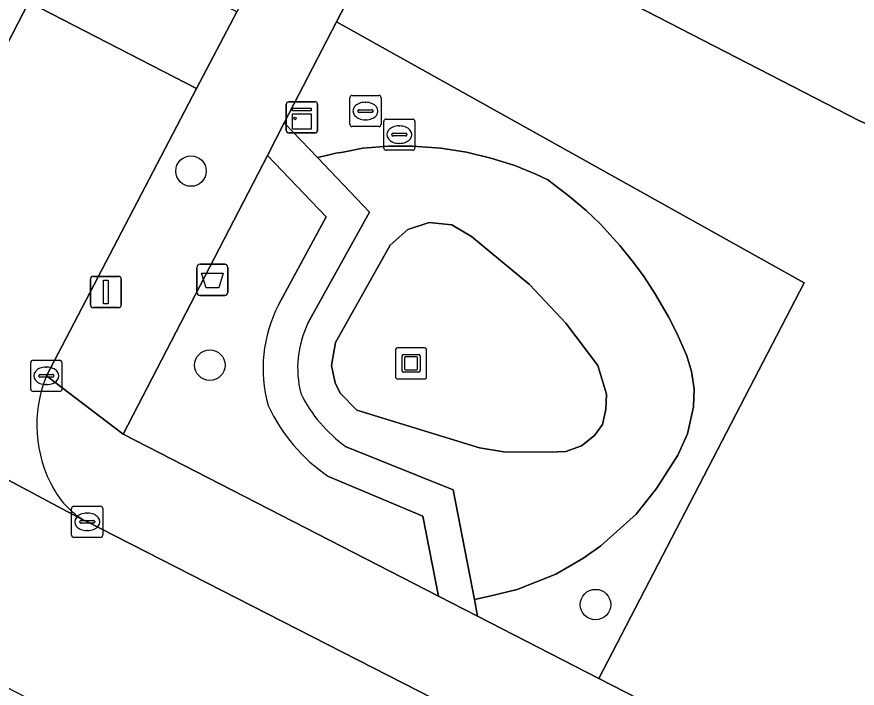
# Model space of a CAD drawing. Extents: x 160349 to 161355, y 381727 to 382854.
# Drawn here: x 161083.06 to 161109.99, y 382512.28 to 382533.81 of the extents above; entities that cross this region are included whole.
import ezdxf

# ---------------------------------------------------------------- set-up
doc = ezdxf.new("R2010")
doc.units = 0
for name, color, linetype in [('IMGEO_Afvalbak', 7, 'Continuous'), ('IMGEO_Boom', 7, 'Continuous'), ('IMGEO_Groenvoorziening', 7, 'Continuous'), ('IMGEO_Kast', 7, 'Continuous'), ('IMGEO_Kolk', 7, 'Continuous'), ('IMGEO_Kunstobject', 7, 'Continuous'), ('IMGEO_Lichtmast', 7, 'Continuous'), ('IMGEO_Meer_plas_ven_vijver', 7, 'Continuous'), ('IMGEO_Rijbaan_lokaal_open', 7, 'Continuous'), ('IMGEO_Rioolput', 7, 'Continuous'), ('IMGEO_Voetpad_open', 7, 'Continuous')]:
    doc.layers.add(name, color=color, linetype=linetype)

msp = doc.modelspace()

# ---------------------------------------------------------------- linework, layer by layer
at = {"layer": 'IMGEO_Afvalbak'}
for p, q in [((161088.831, 382524.972), (161088.831, 382525.772)), ((161088.831, 382525.772), (161088.831, 382524.972)), ((161088.931, 382525.872), (161089.721, 382525.872)), ((161089.721, 382525.872), (161088.931, 382525.872)), ((161089.821, 382525.772), (161089.821, 382524.972)), ((161089.821, 382524.972), (161089.821, 382525.772)), ((161089.721, 382524.872), (161088.931, 382524.872)), ((161088.931, 382524.872), (161089.721, 382524.872))]:
    msp.add_line(p, q, dxfattribs=at)
msp.add_lwpolyline([(161088.974, 382525.586), (161089.678, 382525.586), (161089.529, 382525.116), (161089.123, 382525.116), (161088.974, 382525.586)], dxfattribs=at)
for centre, start, end in [((161088.931, 382525.772), 90, 180), ((161088.931, 382525.772), 90, 180), ((161089.721, 382525.772), 0, 90), ((161089.721, 382525.772), 360, 90), ((161088.931, 382524.972), 180, 270), ((161088.931, 382524.972), 180, 270), ((161089.721, 382524.972), 270, 0), ((161089.721, 382524.972), 270, 0)]:
    msp.add_arc(centre, 0.1, start, end, dxfattribs=at)
at = {"layer": 'IMGEO_Boom'}
for centre in [(161088.642, 382528.862), (161089.246, 382522.639), (161101.601, 382514.964)]:
    msp.add_circle(centre, 0.489, dxfattribs=at)
at = {"layer": 'IMGEO_Groenvoorziening'}
for points in [[(161097.617, 382541.983), (161096.592, 382540.002), (161095.719, 382538.315), (161096.814, 382537.521), (161099.319, 382536.014), (161110.063, 382530.468), (161110.566, 382530.26), (161110.935, 382530.21), (161111.663, 382530.343), (161112.031, 382530.28), (161112.282, 382530.14), (161112.994, 382531.563), (161114.004, 382533.577), (161103.946, 382538.725)], [(161093.303, 382533.644), (161091.627, 382530.405), (161092.692, 382529.293), (161093.072, 382529.385), (161093.286, 382529.437), (161093.516, 382529.469), (161094.145, 382529.597), (161094.969, 382529.658), (161095.738, 382529.658), (161096.642, 382529.597), (161097.473, 382529.468), (161098.249, 382529.277), (161099.016, 382529.039), (161099.69, 382528.767), (161100.079, 382528.576), (161100.764, 382528.047), (161101.302, 382527.597), (161101.751, 382527.168), (161102.385, 382526.474), (161102.82, 382525.929), (161103.166, 382525.467), (161103.527, 382524.908), (161103.942, 382524.194), (161104.207, 382523.662), (161104.527, 382522.936), (161104.677, 382522.432), (161104.758, 382521.881), (161104.745, 382521.301), (161104.554, 382520.439), (161104.234, 382519.751), (161103.561, 382518.685), (161102.907, 382517.867), (161101.77, 382516.846), (161101.195, 382516.444), (161100.329, 382515.936), (161099.093, 382515.45), (161098.161, 382515.222), (161097.721, 382515.131), (161097.825, 382514.592), (161101.71, 382512.598), (161108.286, 382525.274)], [(161100.121, 382519.851), (161098.661, 382519.865), (161097.883, 382519.99), (161093.95, 382521.199), (161093.425, 382521.737), (161093.258, 382522.076), (161093.147, 382522.63), (161093.274, 382523.371), (161095.023, 382526.484), (161095.584, 382526.993), (161096.276, 382527.214), (161096.998, 382527.134), (161097.625, 382526.767), (161099.49, 382525.227), (161100.653, 382523.988), (161101.68, 382522.634), (161101.951, 382521.708), (161101.937, 382521.218), (161101.822, 382520.742), (161101.571, 382520.389), (161101.153, 382520.058), (161100.654, 382519.873)]]:
    msp.add_lwpolyline(points, close=True, dxfattribs=at)
for points in [[(161117.264, 382527.366), (161113.116, 382529.676), (161112.282, 382530.14), (161112.031, 382530.28), (161111.663, 382530.343), (161110.935, 382530.21), (161110.566, 382530.26), (161110.063, 382530.468), (161099.319, 382536.014), (161096.814, 382537.521), (161095.719, 382538.315), (161093.303, 382533.644), (161108.286, 382525.274), (161101.71, 382512.598), (161112.273, 382507.176)], [(161093.612, 382520.024), (161097.038, 382518.644), (161097.721, 382515.131), (161098.161, 382515.222), (161099.093, 382515.45), (161100.329, 382515.936), (161101.195, 382516.444), (161101.77, 382516.846), (161102.907, 382517.867), (161103.561, 382518.685), (161104.234, 382519.751), (161104.554, 382520.439), (161104.745, 382521.301), (161104.758, 382521.881), (161104.677, 382522.432), (161104.527, 382522.936), (161104.207, 382523.662), (161103.942, 382524.194), (161103.527, 382524.908), (161103.166, 382525.467), (161102.82, 382525.929), (161102.385, 382526.474), (161101.751, 382527.168), (161101.302, 382527.597), (161100.764, 382528.047), (161100.079, 382528.576), (161099.69, 382528.767), (161099.016, 382529.039), (161098.249, 382529.277), (161097.473, 382529.468), (161096.642, 382529.597), (161095.738, 382529.658), (161094.969, 382529.658), (161094.145, 382529.597), (161093.516, 382529.469), (161093.286, 382529.437), (161093.072, 382529.385), (161092.692, 382529.293), (161094.365, 382527.547), (161092.389, 382523.986)], [(161091.445, 382524.574), (161092.978, 382527.395), (161091.09, 382529.366), (161086.464, 382520.424), (161096.572, 382515.235), (161096.074, 382517.801), (161093.051, 382519.066)]]:
    msp.add_lwpolyline(points, dxfattribs=at)
for centre, radius, start, end in [((161095.369, 382522.547), 4.417, 152.6828, 195.7377), ((161095.351, 382522.548), 3.292, 154.1001, 194.3479), ((161096.214, 382523.705), 4.508, 205.9558, 234.7421), ((161096.199, 382523.691), 5.595, 204.7475, 235.7612)]:
    msp.add_arc(centre, radius, start, end, dxfattribs=at)
at = {"layer": 'IMGEO_Kast'}
for p, q in [((161091.771, 382531.083), (161092.612, 382531.083)), ((161092.612, 382531.083), (161091.771, 382531.083)), ((161091.696, 382530.158), (161091.696, 382530.999)), ((161091.696, 382530.999), (161091.696, 382530.158)), ((161092.696, 382531.008), (161092.696, 382530.167)), ((161092.696, 382530.167), (161092.696, 382531.008)), ((161092.621, 382530.083), (161091.78, 382530.083)), ((161091.78, 382530.083), (161092.621, 382530.083))]:
    msp.add_line(p, q, dxfattribs=at)
for points in [[(161091.891, 382530.873), (161092.491, 382530.873), (161092.491, 382530.788), (161091.891, 382530.788), (161091.891, 382530.873)], [(161091.891, 382530.698), (161092.491, 382530.698), (161092.491, 382530.209), (161091.891, 382530.209), (161091.891, 382530.698)]]:
    msp.add_lwpolyline(points, dxfattribs=at)
msp.add_circle((161091.975, 382530.547), 0.0377, dxfattribs=at)
for centre, start, end in [((161091.774, 382531.005), 92.4484, 184.2845), ((161091.774, 382531.005), 92.4484, 184.2845), ((161092.618, 382531.005), 2.4484, 94.2845), ((161092.618, 382531.005), 2.4484, 94.2845), ((161091.774, 382530.161), 182.4484, 274.2845), ((161091.774, 382530.161), 182.4484, 274.2845), ((161092.618, 382530.161), 272.4484, 4.2845), ((161092.618, 382530.161), 272.4484, 4.2845)]:
    msp.add_arc(centre, 0.0779, start, end, dxfattribs=at)
at = {"layer": 'IMGEO_Kolk'}
for p, q in [((161083.583, 382522.796), (161084.435, 382522.796)), ((161083.508, 382521.87), (161083.508, 382522.722)), ((161083.996, 382522.576), (161084.021, 382522.576)), ((161084.509, 382522.722), (161084.509, 382521.87)), ((161083.767, 382522.29), (161083.767, 382522.302)), ((161084.205, 382522.253), (161083.807, 382522.253)), ((161083.81, 382522.339), (161084.208, 382522.339)), ((161084.251, 382522.302), (161084.251, 382522.29)), ((161084.019, 382522.016), (161083.994, 382522.016)), ((161084.435, 382521.796), (161083.583, 382521.796)), ((161084.817, 382517.192), (161084.817, 382518.044)), ((161084.892, 382518.118), (161085.744, 382518.118)), ((161085.305, 382517.898), (161085.33, 382517.898)), ((161085.818, 382518.044), (161085.818, 382517.192)), ((161085.076, 382517.612), (161085.076, 382517.624)), ((161085.119, 382517.661), (161085.517, 382517.661)), ((161085.56, 382517.624), (161085.56, 382517.612)), ((161085.514, 382517.575), (161085.116, 382517.575)), ((161085.744, 382517.118), (161084.892, 382517.118)), ((161085.328, 382517.338), (161085.303, 382517.338))]:
    msp.add_line(p, q, dxfattribs=at)
for points in [[(161083.583, 382522.796), (161084.435, 382522.796)], [(161083.508, 382521.87), (161083.508, 382522.722)], [(161084.509, 382522.722), (161084.509, 382521.87)], [(161084.435, 382521.796), (161083.583, 382521.796)], [(161084.817, 382517.192), (161084.817, 382518.044)], [(161084.892, 382518.118), (161085.744, 382518.118)], [(161085.818, 382518.044), (161085.818, 382517.192)], [(161085.744, 382517.118), (161084.892, 382517.118)]]:
    msp.add_lwpolyline(points, dxfattribs=at)
for centre, radius, start, end in [((161083.585, 382522.72), 0.0765, 91.552, 178.448), ((161083.585, 382522.72), 0.0765, 91.552, 178.448), ((161084.433, 382522.72), 0.0765, 1.552, 88.448), ((161084.433, 382522.72), 0.0765, 1.552, 88.448), ((161083.807, 382522.299), 0.0403, 85.8775, 175.7526), ((161083.804, 382522.289), 0.0366, 178.938, 274.7102), ((161084.208, 382522.296), 0.043, 264.8664, 352.4533), ((161084.212, 382522.301), 0.0386, 1.7309, 96.639), ((161083.585, 382521.872), 0.0765, 181.552, 268.448), ((161083.585, 382521.872), 0.0765, 181.552, 268.448), ((161084.433, 382521.872), 0.0765, 271.552, 358.448), ((161084.433, 382521.872), 0.0765, 271.552, 358.448), ((161084.894, 382518.042), 0.0765, 91.552, 178.448), ((161084.894, 382518.042), 0.0765, 91.552, 178.448), ((161085.742, 382518.042), 0.0765, 1.552, 88.448), ((161085.742, 382518.042), 0.0765, 1.552, 88.448), ((161085.116, 382517.621), 0.0403, 85.8775, 175.7526), ((161085.521, 382517.623), 0.0386, 1.7309, 96.639), ((161085.113, 382517.611), 0.0366, 178.938, 274.7102), ((161085.517, 382517.618), 0.043, 264.8664, 352.4533), ((161084.894, 382517.194), 0.0765, 181.552, 268.448), ((161084.894, 382517.194), 0.0765, 181.552, 268.448), ((161085.742, 382517.194), 0.0765, 271.552, 358.448), ((161085.742, 382517.194), 0.0765, 271.552, 358.448)]:
    msp.add_arc(centre, radius, start, end, dxfattribs=at)
for centre, major_axis, ratio, start_param, end_param in [((161083.995, 382522.296), (-0.387, 0.002), 0.722429, 4.712389, 7.853982), ((161084.02, 382522.296), (-0.39, 0.002), 0.717154, 1.570796, 4.712389), ((161085.304, 382517.618), (-0.387, 0.002), 0.722429, 4.712389, 7.853982), ((161085.329, 382517.618), (-0.39, 0.002), 0.717154, 1.570796, 4.712389)]:
    msp.add_ellipse(centre, major_axis=major_axis, ratio=ratio, start_param=start_param, end_param=end_param, dxfattribs=at)
at = {"layer": 'IMGEO_Kunstobject'}
for p, q in [((161095.191, 382523.114), (161095.191, 382522.273)), ((161095.191, 382523.114), (161095.191, 382522.273)), ((161096.107, 382523.198), (161095.266, 382523.198)), ((161096.107, 382523.198), (161095.266, 382523.198)), ((161096.191, 382522.282), (161096.191, 382523.123)), ((161096.191, 382522.282), (161096.191, 382523.123)), ((161095.405, 382522.462), (161095.405, 382522.936)), ((161095.455, 382522.986), (161095.929, 382522.986)), ((161095.485, 382522.886), (161095.485, 382522.512)), ((161095.879, 382522.906), (161095.505, 382522.906)), ((161095.899, 382522.512), (161095.899, 382522.886)), ((161095.979, 382522.936), (161095.979, 382522.462)), ((161095.505, 382522.492), (161095.879, 382522.492)), ((161095.275, 382522.198), (161096.116, 382522.198)), ((161095.275, 382522.198), (161096.116, 382522.198)), ((161095.929, 382522.412), (161095.455, 382522.412))]:
    msp.add_line(p, q, dxfattribs=at)
for centre, radius, start, end in [((161095.269, 382523.12), 0.0779, 92.4484, 184.2845), ((161095.269, 382523.12), 0.0779, 92.4484, 184.2845), ((161096.113, 382523.12), 0.0779, 2.4484, 94.2845), ((161096.113, 382523.12), 0.0779, 2.4484, 94.2845), ((161095.455, 382522.936), 0.05, 90, 180), ((161095.505, 382522.886), 0.02, 90, 180), ((161095.879, 382522.886), 0.02, 360, 90), ((161095.929, 382522.936), 0.05, 360, 90), ((161095.455, 382522.462), 0.05, 180, 270), ((161095.505, 382522.512), 0.02, 180, 270), ((161095.879, 382522.512), 0.02, 270, 0), ((161095.929, 382522.462), 0.05, 270, 0), ((161095.269, 382522.276), 0.0779, 182.4484, 274.2845), ((161095.269, 382522.276), 0.0779, 182.4484, 274.2845), ((161096.113, 382522.276), 0.0779, 272.4484, 4.2845), ((161096.113, 382522.276), 0.0779, 272.4484, 4.2845)]:
    msp.add_arc(centre, radius, start, end, dxfattribs=at)
at = {"layer": 'IMGEO_Lichtmast'}
for p, q in [((161085.518, 382525.485), (161086.308, 382525.485)), ((161086.308, 382525.485), (161085.518, 382525.485)), ((161085.418, 382524.585), (161085.418, 382525.385)), ((161085.418, 382525.385), (161085.418, 382524.585)), ((161086.408, 382525.385), (161086.408, 382524.585)), ((161086.408, 382524.585), (161086.408, 382525.385)), ((161086.308, 382524.485), (161085.518, 382524.485)), ((161085.518, 382524.485), (161086.308, 382524.485))]:
    msp.add_line(p, q, dxfattribs=at)
msp.add_lwpolyline([(161085.838, 382525.36), (161085.988, 382525.36), (161085.988, 382524.61), (161085.838, 382524.61), (161085.838, 382525.36)], dxfattribs=at)
for centre, start, end in [((161085.518, 382525.385), 90, 180), ((161085.518, 382525.385), 90, 180), ((161086.308, 382525.385), 0, 90), ((161086.308, 382525.385), 360, 90), ((161085.518, 382524.585), 180, 270), ((161085.518, 382524.585), 180, 270), ((161086.308, 382524.585), 270, 0), ((161086.308, 382524.585), 270, 0)]:
    msp.add_arc(centre, 0.1, start, end, dxfattribs=at)
at = {"layer": 'IMGEO_Meer_plas_ven_vijver'}
msp.add_lwpolyline([(161100.121, 382519.851), (161100.654, 382519.873), (161101.153, 382520.058), (161101.571, 382520.389), (161101.822, 382520.742), (161101.937, 382521.218), (161101.951, 382521.708), (161101.68, 382522.634), (161100.653, 382523.988), (161099.49, 382525.227), (161097.625, 382526.767), (161096.998, 382527.134), (161096.276, 382527.214), (161095.584, 382526.993), (161095.023, 382526.484), (161093.274, 382523.371), (161093.147, 382522.63), (161093.258, 382522.076), (161093.425, 382521.737), (161093.95, 382521.199), (161097.883, 382519.99), (161098.661, 382519.865)], close=True, dxfattribs=at)
at = {"layer": 'IMGEO_Rijbaan_lokaal_open'}
for points in [[(161090.107, 382533.97), (161084.723, 382536.747), (161083.449, 382534.276), (161088.82, 382531.506)], [(161074.406, 382523.43), (161048.758, 382536.613), (161046.029, 382531.269), (161095.158, 382505.896), (161097.867, 382511.204), (161085.259, 382517.648), (161085.155, 382517.695)]]:
    msp.add_lwpolyline(points, close=True, dxfattribs=at)
for points in [[(161088.82, 382531.506), (161083.449, 382534.276), (161078.624, 382524.923)], [(161084.01, 382522.3), (161088.82, 382531.506)], [(161074.406, 382523.43), (161085.155, 382517.695), (161085.259, 382517.648)]]:
    msp.add_lwpolyline(points, dxfattribs=at)
for centre, radius, start, end in [((161087.869, 382520.727), 4.167, 157.8277, 209.7482), ((161086.545, 382519.937), 2.626, 209.1032, 240.6699)]:
    msp.add_arc(centre, radius, start, end, dxfattribs=at)
at = {"layer": 'IMGEO_Rioolput'}
for p, q in [((161093.731, 382530.36), (161093.731, 382531.212)), ((161093.806, 382531.286), (161094.658, 382531.286)), ((161094.732, 382531.212), (161094.732, 382530.36)), ((161094.033, 382530.829), (161094.431, 382530.829)), ((161094.219, 382531.066), (161094.244, 382531.066)), ((161093.99, 382530.78), (161093.99, 382530.792)), ((161094.428, 382530.743), (161094.03, 382530.743)), ((161094.474, 382530.792), (161094.474, 382530.78)), ((161094.658, 382530.286), (161093.806, 382530.286)), ((161094.242, 382530.506), (161094.217, 382530.506)), ((161094.817, 382529.603), (161094.817, 382530.455)), ((161094.892, 382530.529), (161095.744, 382530.529)), ((161095.305, 382530.309), (161095.33, 382530.309)), ((161095.818, 382530.455), (161095.818, 382529.603)), ((161095.076, 382530.023), (161095.076, 382530.035)), ((161095.119, 382530.072), (161095.517, 382530.072)), ((161095.56, 382530.035), (161095.56, 382530.023)), ((161095.514, 382529.986), (161095.116, 382529.986)), ((161095.328, 382529.749), (161095.303, 382529.749)), ((161095.744, 382529.529), (161094.892, 382529.529))]:
    msp.add_line(p, q, dxfattribs=at)
for points in [[(161093.731, 382530.36), (161093.731, 382531.212)], [(161093.806, 382531.286), (161094.658, 382531.286)], [(161094.732, 382531.212), (161094.732, 382530.36)], [(161094.658, 382530.286), (161093.806, 382530.286)], [(161094.817, 382529.603), (161094.817, 382530.455)], [(161094.892, 382530.529), (161095.744, 382530.529)], [(161095.818, 382530.455), (161095.818, 382529.603)], [(161095.744, 382529.529), (161094.892, 382529.529)]]:
    msp.add_lwpolyline(points, dxfattribs=at)
for centre, radius, start, end in [((161093.808, 382531.21), 0.0765, 91.552, 178.448), ((161093.808, 382531.21), 0.0765, 91.552, 178.448), ((161094.656, 382531.21), 0.0765, 1.552, 88.448), ((161094.656, 382531.21), 0.0765, 1.552, 88.448), ((161094.03, 382530.789), 0.0403, 85.8775, 175.7526), ((161094.435, 382530.791), 0.0386, 1.7309, 96.639), ((161094.027, 382530.779), 0.0366, 178.938, 274.7102), ((161094.431, 382530.786), 0.043, 264.8664, 352.4533), ((161093.808, 382530.362), 0.0765, 181.552, 268.448), ((161093.808, 382530.362), 0.0765, 181.552, 268.448), ((161094.656, 382530.362), 0.0765, 271.552, 358.448), ((161094.656, 382530.362), 0.0765, 271.552, 358.448), ((161094.894, 382530.453), 0.0765, 91.552, 178.448), ((161094.894, 382530.453), 0.0765, 91.552, 178.448), ((161095.742, 382530.453), 0.0765, 1.552, 88.448), ((161095.742, 382530.453), 0.0765, 1.552, 88.448), ((161095.116, 382530.032), 0.0403, 85.8775, 175.7526), ((161095.113, 382530.022), 0.0366, 178.938, 274.7102), ((161095.517, 382530.029), 0.043, 264.8664, 352.4533), ((161095.521, 382530.034), 0.0386, 1.7309, 96.639), ((161094.894, 382529.605), 0.0765, 181.552, 268.448), ((161094.894, 382529.605), 0.0765, 181.552, 268.448), ((161095.742, 382529.605), 0.0765, 271.552, 358.448), ((161095.742, 382529.605), 0.0765, 271.552, 358.448)]:
    msp.add_arc(centre, radius, start, end, dxfattribs=at)
for centre, major_axis, ratio, start_param, end_param in [((161094.218, 382530.786), (-0.387, 0.002), 0.722429, 4.712389, 7.853982), ((161094.243, 382530.786), (-0.39, 0.002), 0.717154, 1.570796, 4.712389), ((161095.304, 382530.029), (-0.387, 0.002), 0.722429, 4.712389, 7.853982), ((161095.329, 382530.029), (-0.39, 0.002), 0.717154, 1.570796, 4.712389)]:
    msp.add_ellipse(centre, major_axis=major_axis, ratio=ratio, start_param=start_param, end_param=end_param, dxfattribs=at)
at = {"layer": 'IMGEO_Voetpad_open'}
for points in [[(161091.09, 382529.366), (161091.627, 382530.405), (161093.303, 382533.644), (161095.719, 382538.315), (161096.592, 382540.002), (161097.617, 382541.983), (161097.76, 382542.259), (161097.585, 382542.348)], [(161093.974, 382541.371), (161090.107, 382533.97), (161088.82, 382531.506), (161084.01, 382522.3), (161086.464, 382520.424), (161091.09, 382529.366)], [(161078.624, 382524.923), (161083.449, 382534.276)], [(161092.389, 382523.986), (161094.365, 382527.547), (161092.692, 382529.293), (161091.627, 382530.405), (161091.09, 382529.366), (161092.978, 382527.395), (161091.445, 382524.574)], [(161101.71, 382512.598), (161097.825, 382514.592), (161096.572, 382515.235), (161086.464, 382520.424), (161084.01, 382522.3)], [(161093.051, 382519.066), (161096.074, 382517.801), (161096.572, 382515.235), (161097.825, 382514.592), (161097.721, 382515.131), (161097.038, 382518.644), (161093.612, 382520.024)], [(161085.259, 382517.648), (161097.867, 382511.204), (161100.297, 382509.962), (161110.42, 382504.788), (161119.821, 382500), (161131.012, 382494.276)], [(161135.718, 382495.239), (161135.382, 382495.314), (161133.589, 382496.234), (161129.715, 382498.223), (161128.204, 382498.998), (161126.253, 382500), (161118.887, 382503.781), (161117.716, 382504.382), (161112.273, 382507.176), (161101.71, 382512.598)]]:
    msp.add_lwpolyline(points, dxfattribs=at)
for centre, radius, start, end in [((161095.369, 382522.547), 4.417, 152.6828, 195.7377), ((161095.351, 382522.548), 3.292, 154.1001, 194.3479), ((161087.869, 382520.727), 4.167, 157.8277, 209.7482), ((161096.214, 382523.705), 4.508, 205.9558, 234.7421), ((161096.199, 382523.691), 5.595, 204.7475, 235.7612), ((161086.545, 382519.937), 2.626, 209.1032, 240.6699)]:
    msp.add_arc(centre, radius, start, end, dxfattribs=at)

doc.saveas('drawing.dxf')
